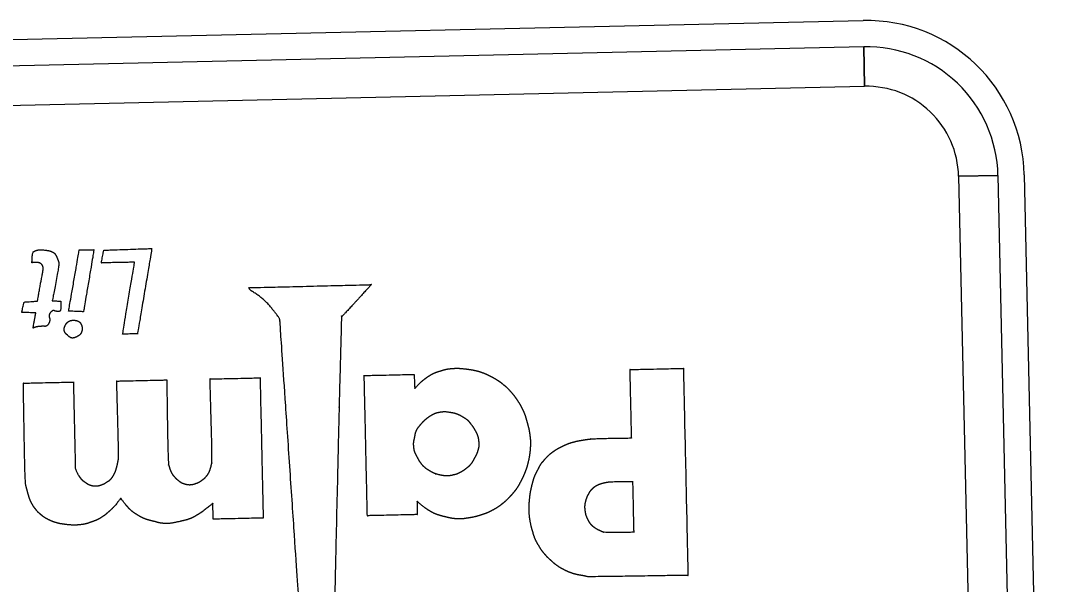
# Model space of a CAD drawing. Extents: x 2001876 to 2025694, y 804561 to 868938.
# Drawn here: x 2010923.2 to 2011011.9, y 834638 to 834686.8 of the extents above; entities that cross this region are included whole.
import ezdxf

# ---------------------------------------------------------------- set-up
doc = ezdxf.new("R2010")
doc.units = 0
doc.layers.add('Default', color=7, linetype='Continuous')

msp = doc.modelspace()

# ---------------------------------------------------------------- linework, layer by layer
at = {"layer": 'Default'}
for p, q in [((2010805.16, 834682.468), (2010996.083, 834686.752)), ((2010996.134, 834684.479), (2010996.211, 834681.069)), ((2011004.344, 834673.293), (2011007.754, 834673.369)), ((2011010.026, 834673.42), (2011011.862, 834591.596))]:
    msp.add_line(p, q, dxfattribs=at)
for points in [[(2010996.134, 834684.479), (2010805.211, 834680.195), (2010805.288, 834676.786), (2010996.211, 834681.069), (2010996.134, 834684.479)], [(2011009.589, 834591.545), (2011007.754, 834673.369), (2011004.344, 834673.293), (2011006.18, 834591.469), (2011009.589, 834591.545)]]:
    msp.add_lwpolyline(points, close=True, dxfattribs=at)
for radius, start, end in [(13.641, 1.28524, 91.28524), (11.367, 1.28509, 91.2853), (7.957, 1.28509, 91.2853)]:
    msp.add_arc((2010996.389, 834673.114), radius, start, end, dxfattribs=at)
for points in [[(2010930.399, 834666.904), (2010930.399, 834666.904), (2010934.553, 834667.047), (2010934.553, 834667.047)], [(2010934.553, 834667.047), (2010934.553, 834667.047), (2010933.318, 834659.665), (2010933.318, 834659.665)], [(2010924.184, 834665.823), (2010924.184, 834665.823), (2010924.231, 834666.738), (2010924.34, 834666.786)], [(2010924.34, 834666.786), (2010924.443, 834666.834), (2010924.497, 834666.862), (2010924.664, 834666.912)], [(2010924.664, 834666.912), (2010924.831, 834666.956), (2010925.584, 834666.882), (2010925.675, 834666.857)], [(2010925.675, 834666.857), (2010925.767, 834666.827), (2010925.78, 834666.823), (2010925.858, 834666.793)], [(2010925.858, 834666.793), (2010925.932, 834666.763), (2010926.047, 834666.711), (2010926.116, 834666.649)], [(2010926.116, 834666.649), (2010926.181, 834666.586), (2010926.205, 834666.551), (2010926.267, 834666.434)], [(2010926.267, 834666.434), (2010926.328, 834666.317), (2010926.43, 834666.069), (2010926.497, 834665.884)], [(2010927.361, 834661.633), (2010927.361, 834661.633), (2010928.28, 834666.925), (2010928.28, 834666.925)], [(2010928.28, 834666.925), (2010928.28, 834666.925), (2010929.553, 834666.944), (2010929.553, 834666.944)], [(2010929.553, 834666.944), (2010929.553, 834666.944), (2010928.645, 834661.584), (2010928.645, 834661.584)], [(2010930.188, 834665.808), (2010930.188, 834665.808), (2010930.399, 834666.904), (2010930.399, 834666.904)], [(2010924.871, 834665.788), (2010924.797, 834665.841), (2010924.184, 834665.823), (2010924.184, 834665.823)], [(2010925.071, 834665.62), (2010924.991, 834665.723), (2010924.941, 834665.74), (2010924.871, 834665.788)], [(2010925.088, 834664.824), (2010925.146, 834665.085), (2010925.155, 834665.513), (2010925.071, 834665.62)], [(2010926.497, 834665.884), (2010926.565, 834665.699), (2010925.94, 834662.538), (2010925.94, 834662.538)], [(2010933.065, 834665.863), (2010933.065, 834665.863), (2010930.188, 834665.808), (2010930.188, 834665.808)], [(2010932.031, 834659.65), (2010932.031, 834659.65), (2010933.065, 834665.863), (2010933.065, 834665.863)], [(2010924.663, 834662.505), (2010924.663, 834662.505), (2010925.031, 834664.569), (2010925.088, 834664.824)], [(2010942.948, 834663.661), (2010942.948, 834663.661), (2010953.543, 834663.926), (2010953.543, 834663.926)], [(2010943.264, 834663.322), (2010943.066, 834663.436), (2010942.948, 834663.661), (2010942.948, 834663.661)], [(2010953.543, 834663.926), (2010953.543, 834663.926), (2010952.274, 834662.537), (2010952.274, 834662.537)], [(2010925.94, 834662.538), (2010925.94, 834662.538), (2010926.674, 834662.491), (2010926.674, 834662.491)], [(2010945.61, 834660.96), (2010945.594, 834661.059), (2010944.219, 834662.757), (2010943.264, 834663.322)], [(2010952.274, 834662.537), (2010952.274, 834662.537), (2010951.021, 834661.181), (2010951.021, 834661.181)], [(2010923.307, 834661.528), (2010923.307, 834661.528), (2010923.505, 834662.419), (2010923.505, 834662.419)], [(2010923.505, 834662.419), (2010923.505, 834662.419), (2010924.663, 834662.505), (2010924.663, 834662.505)], [(2010926.48, 834661.599), (2010926.247, 834661.621), (2010925.968, 834661.724), (2010925.79, 834661.516)], [(2010926.674, 834662.491), (2010926.674, 834662.491), (2010926.708, 834661.577), (2010926.48, 834661.599)], [(2010924.518, 834661.482), (2010924.518, 834661.482), (2010923.307, 834661.528), (2010923.307, 834661.528)], [(2010924.283, 834660.163), (2010924.283, 834660.163), (2010924.518, 834661.482), (2010924.518, 834661.482)], [(2010925.79, 834661.516), (2010925.613, 834661.307), (2010925.783, 834660.829), (2010925.639, 834660.571)], [(2010927.291, 834660.694), (2010927.385, 834660.769), (2010927.525, 834660.822), (2010927.679, 834660.844)], [(2010928.645, 834661.584), (2010928.645, 834661.584), (2010927.361, 834661.633), (2010927.361, 834661.633)], [(2010927.679, 834660.844), (2010927.833, 834660.866), (2010928.167, 834660.782), (2010928.204, 834660.76)], [(2010928.204, 834660.76), (2010928.241, 834660.738), (2010928.241, 834660.738), (2010928.269, 834660.712)], [(2010945.637, 834660.76), (2010945.631, 834660.828), (2010945.63, 834660.86), (2010945.61, 834660.96)], [(2010947.375, 834635.166), (2010947.375, 834635.166), (2010945.647, 834660.697), (2010945.637, 834660.76)], [(2010950.961, 834661.221), (2010950.961, 834661.221), (2010950.756, 834653.33), (2010950.756, 834653.33)], [(2010951.021, 834661.181), (2010951.021, 834661.181), (2010950.961, 834661.221), (2010950.961, 834661.221)], [(2010924.858, 834660.312), (2010924.581, 834660.297), (2010924.283, 834660.163), (2010924.283, 834660.163)], [(2010925.639, 834660.571), (2010925.495, 834660.308), (2010925.13, 834660.332), (2010924.858, 834660.312)], [(2010926.98, 834659.973), (2010926.959, 834660.123), (2010927.035, 834660.352), (2010927.106, 834660.467)], [(2010927.188, 834659.619), (2010927.151, 834659.65), (2010927.002, 834659.819), (2010926.98, 834659.973)], [(2010927.106, 834660.467), (2010927.171, 834660.582), (2010927.198, 834660.619), (2010927.291, 834660.694)], [(2010928.269, 834660.712), (2010928.301, 834660.681), (2010928.38, 834660.619), (2010928.442, 834660.497)], [(2010928.442, 834660.497), (2010928.508, 834660.38), (2010928.562, 834660.031), (2010928.48, 834659.834)], [(2010927.267, 834659.561), (2010927.239, 834659.583), (2010927.225, 834659.588), (2010927.188, 834659.619)], [(2010927.355, 834659.468), (2010927.188, 834659.623), (2010927.295, 834659.535), (2010927.267, 834659.561)], [(2010928.043, 834659.41), (2010927.85, 834659.311), (2010927.523, 834659.308), (2010927.355, 834659.468)], [(2010928.48, 834659.834), (2010928.398, 834659.641), (2010928.232, 834659.51), (2010928.043, 834659.41)], [(2010933.3, 834659.669), (2010933.3, 834659.669), (2010932.031, 834659.65), (2010932.031, 834659.65)], [(2010933.318, 834659.665), (2010933.318, 834659.665), (2010933.3, 834659.669), (2010933.3, 834659.669)], [(2010958.725, 834656.146), (2010958.972, 834656.284), (2010959.279, 834656.4), (2010959.586, 834656.489)], [(2010959.586, 834656.489), (2010959.898, 834656.578), (2010960.174, 834656.647), (2010960.56, 834656.679)], [(2010960.56, 834656.679), (2010960.946, 834656.71), (2010961.629, 834656.653), (2010961.894, 834656.618)], [(2010961.894, 834656.618), (2010962.158, 834656.578), (2010962.227, 834656.571), (2010962.423, 834656.53)], [(2010962.423, 834656.53), (2010962.62, 834656.489), (2010962.876, 834656.421), (2010963.064, 834656.353)], [(2010963.064, 834656.353), (2010963.252, 834656.289), (2010963.362, 834656.246), (2010963.56, 834656.155)], [(2010975.925, 834656.587), (2010975.925, 834656.587), (2010980.535, 834656.69), (2010980.535, 834656.69)], [(2010976.058, 834650.673), (2010976.058, 834650.673), (2010975.925, 834656.587), (2010975.925, 834656.587)], [(2010980.535, 834656.69), (2010980.535, 834656.69), (2010980.936, 834638.798), (2010980.936, 834638.798)], [(2010923.444, 834655.409), (2010923.444, 834655.409), (2010927.772, 834655.507), (2010927.772, 834655.507)], [(2010927.772, 834655.507), (2010927.772, 834655.507), (2010927.94, 834648.006), (2010927.94, 834648.006)], [(2010931.517, 834655.591), (2010931.517, 834655.591), (2010935.845, 834655.688), (2010935.845, 834655.688)], [(2010931.66, 834648.808), (2010931.705, 834649.05), (2010931.517, 834655.591), (2010931.517, 834655.591)], [(2010935.845, 834655.688), (2010935.845, 834655.688), (2010935.956, 834648.527), (2010936.015, 834648.328)], [(2010939.591, 834655.772), (2010939.591, 834655.772), (2010943.918, 834655.869), (2010943.918, 834655.869)], [(2010939.745, 834648.485), (2010939.791, 834648.681), (2010939.591, 834655.772), (2010939.591, 834655.772)], [(2010943.918, 834655.869), (2010943.918, 834655.869), (2010944.19, 834643.75), (2010944.19, 834643.75)], [(2010952.928, 834656.071), (2010952.928, 834656.071), (2010957.251, 834656.168), (2010957.251, 834656.168)], [(2010953.2, 834643.952), (2010953.2, 834643.952), (2010952.928, 834656.071), (2010952.928, 834656.071)], [(2010957.251, 834656.168), (2010957.251, 834656.168), (2010957.297, 834654.941), (2010957.297, 834654.941)], [(2010957.297, 834654.941), (2010957.297, 834654.941), (2010957.879, 834655.563), (2010958.089, 834655.714)], [(2010958.089, 834655.714), (2010958.295, 834655.868), (2010958.478, 834656.009), (2010958.725, 834656.146)], [(2010963.56, 834656.155), (2010963.757, 834656.064), (2010964.019, 834655.929), (2010964.25, 834655.793)], [(2010964.25, 834655.793), (2010964.48, 834655.652), (2010964.716, 834655.499), (2010964.934, 834655.317)], [(2010923.651, 834646.609), (2010923.581, 834646.894), (2010923.444, 834655.409), (2010923.444, 834655.409)], [(2010964.934, 834655.317), (2010965.156, 834655.136), (2010965.365, 834654.94), (2010965.57, 834654.708)], [(2010965.57, 834654.708), (2010965.776, 834654.481), (2010965.991, 834654.204), (2010966.161, 834653.944)], [(2010966.161, 834653.944), (2010966.335, 834653.688), (2010966.524, 834653.347), (2010966.61, 834653.167)], [(2010950.756, 834653.33), (2010950.756, 834653.33), (2010950.335, 834635.219), (2010950.335, 834635.219)], [(2010958.592, 834652.546), (2010958.803, 834652.683), (2010959.118, 834652.844), (2010959.475, 834652.911)], [(2010959.475, 834652.911), (2010959.833, 834652.979), (2010960.541, 834652.872), (2010960.691, 834652.834)], [(2010960.691, 834652.834), (2010960.842, 834652.801), (2010960.888, 834652.784), (2010960.985, 834652.745)], [(2010966.61, 834653.167), (2010966.701, 834652.987), (2010966.701, 834652.987), (2010966.773, 834652.802)], [(2010966.773, 834652.802), (2010966.85, 834652.617), (2010966.943, 834652.301), (2010967.023, 834652.007)], [(2010957.429, 834651.269), (2010957.507, 834651.466), (2010957.777, 834651.804), (2010957.901, 834651.939)], [(2010957.901, 834651.939), (2010958.025, 834652.078), (2010958.047, 834652.102), (2010958.159, 834652.204)], [(2010958.159, 834652.204), (2010958.275, 834652.311), (2010958.381, 834652.409), (2010958.592, 834652.546)], [(2010960.985, 834652.745), (2010961.085, 834652.706), (2010961.136, 834652.68), (2010961.279, 834652.602)], [(2010961.279, 834652.602), (2010961.422, 834652.523), (2010961.791, 834652.286), (2010961.879, 834652.206)], [(2010961.879, 834652.206), (2010961.963, 834652.121), (2010961.958, 834652.121), (2010962.038, 834652.027)], [(2010962.038, 834652.027), (2010962.112, 834651.938), (2010962.351, 834651.625), (2010962.498, 834651.36)], [(2010967.023, 834652.007), (2010967.097, 834651.718), (2010967.176, 834651.451), (2010967.24, 834651.053)], [(2010957.312, 834650.83), (2010957.357, 834651.049), (2010957.347, 834651.072), (2010957.429, 834651.269)], [(2010962.498, 834651.36), (2010962.65, 834651.095), (2010962.79, 834650.721), (2010962.829, 834650.408)], [(2010967.24, 834651.053), (2010967.299, 834650.649), (2010967.317, 834650.058), (2010967.277, 834649.607)], [(2010957.214, 834649.927), (2010957.188, 834650.245), (2010957.271, 834650.606), (2010957.312, 834650.83)], [(2010962.829, 834650.408), (2010962.863, 834650.09), (2010962.808, 834649.739), (2010962.731, 834649.505)], [(2010970.066, 834649.952), (2010970.349, 834650.09), (2010970.683, 834650.225), (2010971.058, 834650.329)], [(2010971.058, 834650.329), (2010971.433, 834650.428), (2010971.891, 834650.497), (2010972.308, 834650.561)], [(2010972.308, 834650.561), (2010972.725, 834650.621), (2010976.058, 834650.673), (2010976.058, 834650.673)], [(2010957.54, 834648.975), (2010957.407, 834649.222), (2010957.239, 834649.609), (2010957.214, 834649.927)], [(2010962.731, 834649.505), (2010962.65, 834649.271), (2010962.558, 834649.115), (2010962.492, 834648.986)], [(2010967.277, 834649.607), (2010967.237, 834649.156), (2010967.096, 834648.53), (2010967.046, 834648.351)], [(2010968.763, 834649.054), (2010968.909, 834649.203), (2010969.119, 834649.38), (2010969.334, 834649.531)], [(2010969.334, 834649.531), (2010969.554, 834649.681), (2010969.778, 834649.813), (2010970.066, 834649.952)], [(2010931.504, 834648.095), (2010931.554, 834648.283), (2010931.616, 834648.571), (2010931.66, 834648.808)], [(2010939.585, 834647.899), (2010939.641, 834648.055), (2010939.699, 834648.288), (2010939.745, 834648.485)], [(2010957.893, 834648.419), (2010957.781, 834648.562), (2010957.668, 834648.732), (2010957.54, 834648.975)], [(2010958.187, 834648.107), (2010958.048, 834648.227), (2010958.006, 834648.276), (2010957.893, 834648.419)], [(2010962.353, 834648.724), (2010962.287, 834648.608), (2010962.177, 834648.438), (2010962.071, 834648.321)], [(2010962.492, 834648.986), (2010962.427, 834648.857), (2010962.418, 834648.839), (2010962.353, 834648.724)], [(2010967.046, 834648.351), (2010967, 834648.177), (2010966.987, 834648.136), (2010966.94, 834647.999)], [(2010967.86, 834647.751), (2010967.942, 834647.912), (2010968.116, 834648.262), (2010968.213, 834648.405)], [(2010968.213, 834648.405), (2010968.315, 834648.553), (2010968.341, 834648.576), (2010968.434, 834648.683)], [(2010968.434, 834648.683), (2010968.523, 834648.794), (2010968.616, 834648.905), (2010968.763, 834649.054)], [(2010927.94, 834648.006), (2010927.94, 834648.006), (2010928.184, 834647.475), (2010928.254, 834647.376)], [(2010931.197, 834647.365), (2010931.258, 834647.466), (2010931.311, 834647.554), (2010931.363, 834647.678)], [(2010931.363, 834647.678), (2010931.415, 834647.797), (2010931.453, 834647.907), (2010931.504, 834648.095)], [(2010936.015, 834648.328), (2010936.069, 834648.134), (2010936.171, 834647.84), (2010936.214, 834647.746)], [(2010936.214, 834647.746), (2010936.257, 834647.651), (2010936.262, 834647.642), (2010936.314, 834647.562)], [(2010936.314, 834647.562), (2010936.361, 834647.485), (2010936.445, 834647.387), (2010936.534, 834647.294)], [(2010939.181, 834647.262), (2010939.266, 834647.346), (2010939.363, 834647.462), (2010939.429, 834647.568)], [(2010939.429, 834647.568), (2010939.495, 834647.679), (2010939.53, 834647.748), (2010939.585, 834647.899)], [(2010958.746, 834647.738), (2010958.603, 834647.816), (2010958.326, 834647.987), (2010958.187, 834648.107)], [(2010959.044, 834647.594), (2010958.934, 834647.637), (2010958.893, 834647.659), (2010958.746, 834647.738)], [(2010959.392, 834647.497), (2010959.022, 834647.594), (2010959.15, 834647.551), (2010959.044, 834647.594)], [(2010960.544, 834647.45), (2010960.232, 834647.38), (2010959.767, 834647.406), (2010959.392, 834647.497)], [(2010961.266, 834647.708), (2010961.068, 834647.603), (2010960.856, 834647.521), (2010960.544, 834647.45)], [(2010961.745, 834648.028), (2010961.611, 834647.925), (2010961.464, 834647.812), (2010961.266, 834647.708)], [(2010962.071, 834648.321), (2010961.969, 834648.21), (2010961.879, 834648.135), (2010961.745, 834648.028)], [(2010966.764, 834647.535), (2010966.699, 834647.388), (2010966.664, 834647.31), (2010966.569, 834647.113)], [(2010966.94, 834647.999), (2010966.893, 834647.866), (2010966.824, 834647.682), (2010966.764, 834647.535)], [(2010967.703, 834647.425), (2010967.768, 834647.581), (2010967.781, 834647.59), (2010967.86, 834647.751)], [(2010923.874, 834645.764), (2010923.815, 834645.971), (2010923.725, 834646.324), (2010923.651, 834646.609)], [(2010928.254, 834647.376), (2010928.325, 834647.278), (2010928.4, 834647.175), (2010928.484, 834647.09)], [(2010928.484, 834647.09), (2010928.567, 834647.006), (2010928.614, 834646.971), (2010928.743, 834646.878)], [(2010928.743, 834646.878), (2010928.877, 834646.785), (2010929.053, 834646.657), (2010929.295, 834646.581)], [(2010929.295, 834646.581), (2010929.543, 834646.509), (2010929.974, 834646.537), (2010930.204, 834646.624)], [(2010930.204, 834646.624), (2010930.434, 834646.711), (2010930.577, 834646.81), (2010930.703, 834646.89)], [(2010930.703, 834646.89), (2010930.829, 834646.966), (2010930.878, 834646.994), (2010930.963, 834647.069)], [(2010930.963, 834647.069), (2010931.052, 834647.148), (2010931.131, 834647.264), (2010931.197, 834647.365)], [(2010936.534, 834647.294), (2010936.622, 834647.2), (2010936.692, 834647.129), (2010936.835, 834647.014)], [(2010936.835, 834647.014), (2010936.975, 834646.899), (2010937.182, 834646.763), (2010937.439, 834646.691)], [(2010937.439, 834646.691), (2010937.699, 834646.624), (2010938.104, 834646.647), (2010938.352, 834646.734)], [(2010938.352, 834646.734), (2010938.6, 834646.822), (2010938.802, 834646.954), (2010938.931, 834647.052)], [(2010938.931, 834647.052), (2010939.061, 834647.146), (2010939.097, 834647.174), (2010939.181, 834647.262)], [(2010966.569, 834647.113), (2010966.473, 834646.919), (2010966.285, 834646.57), (2010966.158, 834646.376)], [(2010967.407, 834646.422), (2010967.448, 834646.614), (2010967.457, 834646.637), (2010967.503, 834646.806)], [(2010967.503, 834646.806), (2010967.545, 834646.975), (2010967.634, 834647.273), (2010967.703, 834647.425)], [(2010972.757, 834646.369), (2010972.855, 834646.453), (2010972.967, 834646.538), (2010973.161, 834646.628)], [(2010973.161, 834646.628), (2010973.35, 834646.714), (2010973.653, 834646.794), (2010973.906, 834646.845)], [(2010973.906, 834646.845), (2010974.16, 834646.901), (2010976.142, 834646.923), (2010976.142, 834646.923)], [(2010976.142, 834646.923), (2010976.142, 834646.923), (2010976.241, 834642.518), (2010976.241, 834642.518)], [(2010924.015, 834645.348), (2010923.967, 834645.47), (2010923.938, 834645.551), (2010923.874, 834645.764)], [(2010965.84, 834645.95), (2010965.707, 834645.792), (2010965.547, 834645.607), (2010965.36, 834645.421)], [(2010966.158, 834646.376), (2010966.035, 834646.186), (2010965.972, 834646.112), (2010965.84, 834645.95)], [(2010967.239, 834645.422), (2010967.291, 834645.914), (2010967.362, 834646.23), (2010967.407, 834646.422)], [(2010972.147, 834645.387), (2010972.228, 834645.62), (2010972.276, 834645.703), (2010972.351, 834645.837)], [(2010972.351, 834645.837), (2010972.42, 834645.966), (2010972.49, 834646.086), (2010972.561, 834646.174)], [(2010972.561, 834646.174), (2010972.632, 834646.257), (2010972.663, 834646.29), (2010972.757, 834646.369)], [(2010924.168, 834645.024), (2010924.092, 834645.173), (2010924.064, 834645.227), (2010924.015, 834645.348)], [(2010924.521, 834644.491), (2010924.39, 834644.647), (2010924.249, 834644.876), (2010924.168, 834645.024)], [(2010931.872, 834645.456), (2010931.872, 834645.456), (2010931.253, 834644.674), (2010931.003, 834644.45)], [(2010932.401, 834644.786), (2010932.28, 834644.92), (2010931.872, 834645.456), (2010931.872, 834645.456)], [(2010939.836, 834645.021), (2010939.836, 834645.021), (2010939.015, 834644.352), (2010938.737, 834644.173)], [(2010939.863, 834643.653), (2010939.863, 834643.653), (2010939.836, 834645.021), (2010939.836, 834645.021)], [(2010958.262, 834644.575), (2010958.1, 834644.68), (2010957.497, 834645.204), (2010957.497, 834645.204)], [(2010957.497, 834645.204), (2010957.497, 834645.204), (2010957.523, 834644.049), (2010957.523, 834644.049)], [(2010964.7, 834644.847), (2010964.472, 834644.682), (2010964.261, 834644.546), (2010964.009, 834644.417)], [(2010965.36, 834645.421), (2010965.174, 834645.23), (2010964.924, 834645.015), (2010964.7, 834644.847)], [(2010967.287, 834643.477), (2010967.199, 834643.948), (2010967.186, 834644.93), (2010967.239, 834645.422)], [(2010972.046, 834644.393), (2010972.008, 834644.683), (2010972.066, 834645.157), (2010972.147, 834645.387)], [(2010924.926, 834644.073), (2010924.778, 834644.197), (2010924.648, 834644.33), (2010924.521, 834644.491)], [(2010925.403, 834643.724), (2010925.241, 834643.82), (2010925.075, 834643.944), (2010924.926, 834644.073)], [(2010931.003, 834644.45), (2010930.749, 834644.226), (2010930.482, 834643.988), (2010930.212, 834643.818)], [(2010932.778, 834644.394), (2010932.611, 834644.541), (2010932.522, 834644.652), (2010932.401, 834644.786)], [(2010933.411, 834643.954), (2010933.236, 834644.059), (2010932.941, 834644.252), (2010932.778, 834644.394)], [(2010933.825, 834643.74), (2010933.678, 834643.805), (2010933.591, 834643.853), (2010933.411, 834643.954)], [(2010938.737, 834644.173), (2010938.459, 834643.999), (2010938.117, 834643.795), (2010937.865, 834643.699)], [(2010957.523, 834644.049), (2010957.523, 834644.049), (2010953.2, 834643.952), (2010953.2, 834643.952)], [(2010958.751, 834644.272), (2010958.576, 834644.368), (2010958.423, 834644.469), (2010958.262, 834644.575)], [(2010959.311, 834644.025), (2010959.118, 834644.094), (2010958.925, 834644.176), (2010958.751, 834644.272)], [(2010959.919, 834643.862), (2010959.65, 834643.924), (2010959.508, 834643.962), (2010959.311, 834644.025)], [(2010963.185, 834644.062), (2010962.842, 834643.945), (2010962.331, 834643.816), (2010961.95, 834643.757)], [(2010964.009, 834644.417), (2010963.758, 834644.284), (2010963.528, 834644.179), (2010963.185, 834644.062)], [(2010972.272, 834643.648), (2010972.191, 834643.823), (2010972.085, 834644.098), (2010972.046, 834644.393)], [(2010925.885, 834643.489), (2010925.729, 834643.554), (2010925.564, 834643.627), (2010925.403, 834643.724)], [(2010926.344, 834643.331), (2010926.188, 834643.373), (2010926.042, 834643.424), (2010925.885, 834643.489)], [(2010926.819, 834643.233), (2010926.577, 834643.268), (2010926.5, 834643.285), (2010926.344, 834643.331)], [(2010928.312, 834643.166), (2010927.881, 834643.12), (2010927.061, 834643.193), (2010926.819, 834643.233)], [(2010929.393, 834643.431), (2010929.073, 834643.315), (2010928.743, 834643.217), (2010928.312, 834643.166)], [(2010930.212, 834643.818), (2010929.943, 834643.648), (2010929.709, 834643.543), (2010929.393, 834643.431)], [(2010934.293, 834643.573), (2010934.142, 834643.611), (2010933.968, 834643.675), (2010933.825, 834643.74)], [(2010934.714, 834643.469), (2010934.503, 834643.519), (2010934.439, 834643.531), (2010934.293, 834643.573)], [(2010935.55, 834643.288), (2010935.126, 834643.337), (2010934.924, 834643.419), (2010934.714, 834643.469)], [(2010937.264, 834643.522), (2010936.957, 834643.442), (2010935.974, 834643.243), (2010935.55, 834643.288)], [(2010937.865, 834643.699), (2010937.617, 834643.602), (2010937.567, 834643.597), (2010937.264, 834643.522)], [(2010944.19, 834643.75), (2010944.19, 834643.75), (2010939.863, 834643.653), (2010939.863, 834643.653)], [(2010960.924, 834643.684), (2010960.582, 834643.704), (2010960.185, 834643.795), (2010959.919, 834643.862)], [(2010961.95, 834643.757), (2010961.574, 834643.694), (2010961.266, 834643.664), (2010960.924, 834643.684)], [(2010967.517, 834642.54), (2010967.458, 834642.753), (2010967.375, 834643.001), (2010967.287, 834643.477)], [(2010972.462, 834643.311), (2010972.387, 834643.418), (2010972.354, 834643.472), (2010972.272, 834643.648)], [(2010972.723, 834643.021), (2010972.612, 834643.114), (2010972.537, 834643.203), (2010972.462, 834643.311)], [(2010967.645, 834642.125), (2010967.572, 834642.323), (2010967.576, 834642.332), (2010967.517, 834642.54)], [(2010973.134, 834642.744), (2010972.991, 834642.822), (2010972.834, 834642.923), (2010972.723, 834643.021)], [(2010973.571, 834642.54), (2010973.424, 834642.605), (2010973.277, 834642.67), (2010973.134, 834642.744)], [(2010976.241, 834642.518), (2010976.241, 834642.518), (2010973.718, 834642.475), (2010973.571, 834642.54)], [(2010968.021, 834641.374), (2010967.874, 834641.62), (2010967.717, 834641.926), (2010967.645, 834642.125)], [(2010968.528, 834640.648), (2010968.346, 834640.862), (2010968.167, 834641.127), (2010968.021, 834641.374)], [(2010969.082, 834640.083), (2010968.892, 834640.256), (2010968.706, 834640.434), (2010968.528, 834640.648)], [(2010969.666, 834639.605), (2010969.458, 834639.746), (2010969.273, 834639.91), (2010969.082, 834640.083)], [(2010970.316, 834639.224), (2010970.123, 834639.32), (2010969.869, 834639.459), (2010969.666, 834639.605)], [(2010970.807, 834639.017), (2010970.628, 834639.081), (2010970.509, 834639.133), (2010970.316, 834639.224)], [(2010971.388, 834638.852), (2010971.201, 834638.889), (2010970.986, 834638.952), (2010970.807, 834639.017)], [(2010971.923, 834638.755), (2010971.786, 834638.784), (2010971.576, 834638.811), (2010971.388, 834638.852)], [(2010972.215, 834638.684), (2010972.119, 834638.709), (2010972.06, 834638.726), (2010971.923, 834638.755)], [(2010980.936, 834638.798), (2010980.936, 834638.798), (2010972.311, 834638.664), (2010972.215, 834638.684)]]:
    msp.add_open_spline(points, degree=2, dxfattribs=at)

doc.saveas('drawing.dxf')
